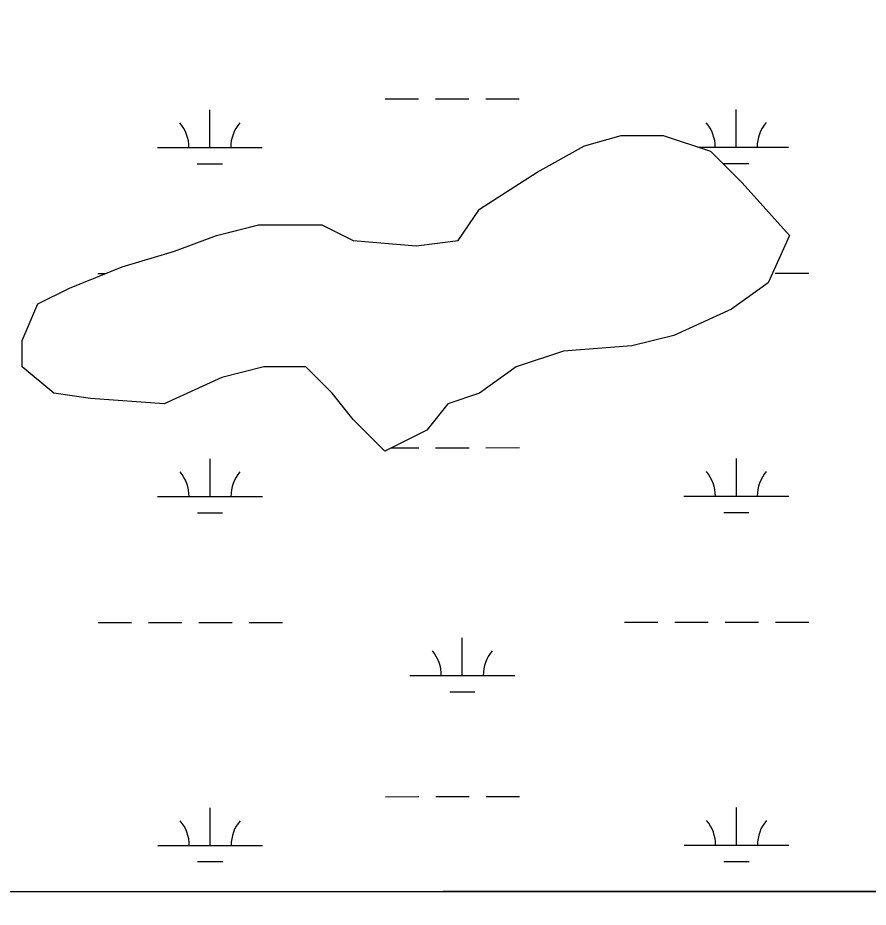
# Model space of a CAD drawing. Extents: x 3279314 to 3317160, y 734079 to 759431.
# Drawn here: x 3312365 to 3313176, y 739456 to 740304 of the extents above; entities that cross this region are included whole.
import ezdxf

# ---------------------------------------------------------------- set-up
doc = ezdxf.new("R2010")
doc.units = 0
for name, color, linetype in [('V-GRID-FRAM', 7, 'Continuous'), ('V-SITE-VEGE', 7, 'Continuous'), ('V-TOPO-SHOR', 7, 'Continuous'), ('V-WETL-SWMP', 7, 'Continuous')]:
    doc.layers.add(name, color=color, linetype=linetype)

msp = doc.modelspace()

# ---------------------------------------------------------------- linework, layer by layer
at = {"layer": 'V-GRID-FRAM'}
msp.add_lwpolyline([(3283455.67, 757641.37), (3314923.72, 757657.39), (3314940.91, 739471.92), (3283456.99, 739455.89), (3283455.67, 757641.37)], dxfattribs=at)
at = {"layer": 'V-SITE-VEGE'}
for p, q in [((3312905.09, 740181.62), (3312940.17, 740191.65)), ((3312940.17, 740191.65), (3312980.25, 740191.65)), ((3312980.25, 740191.65), (3313025.34, 740176.6)), ((3312860, 740156.54), (3312905.09, 740181.62)), ((3313025.34, 740176.6), (3313055.41, 740146.52)), ((3312804.89, 740121.44), (3312860, 740156.54)), ((3313055.41, 740146.52), (3313100.5, 740096.37)), ((3312784.85, 740091.36), (3312804.89, 740121.44)), ((3312554.37, 740096.37), (3312594.46, 740106.4)), ((3312594.46, 740106.4), (3312654.58, 740106.4)), ((3312654.58, 740106.4), (3312684.64, 740091.36)), ((3312514.29, 740081.33), (3312554.37, 740096.37)), ((3313100.5, 740096.37), (3313080.46, 740051.24)), ((3312684.64, 740091.36), (3312744.76, 740086.34)), ((3312744.76, 740086.34), (3312784.85, 740091.36)), ((3312464.19, 740066.29), (3312514.29, 740081.33)), ((3312414.08, 740046.23), (3312464.19, 740066.29)), ((3312384.02, 740031.19), (3312414.08, 740046.23)), ((3313080.46, 740051.24), (3313045.38, 740026.17)), ((3312368.99, 739996.09), (3312384.02, 740031.19)), ((3313045.38, 740026.17), (3312990.27, 740001.1)), ((3312368.99, 739971.02), (3312368.99, 739996.09)), ((3312990.27, 740001.1), (3312950.19, 739991.07)), ((3312885.06, 739986.06), (3312839.96, 739971.02)), ((3312950.19, 739991.07), (3312885.06, 739986.06)), ((3312399.05, 739945.94), (3312368.99, 739971.02)), ((3312599.46, 739971.02), (3312559.38, 739960.99)), ((3312639.55, 739971.02), (3312599.46, 739971.02)), ((3312664.6, 739945.94), (3312639.55, 739971.02)), ((3312839.96, 739971.02), (3312804.89, 739945.94)), ((3312559.38, 739960.99), (3312504.27, 739935.92)), ((3312434.12, 739940.93), (3312399.05, 739945.94)), ((3312684.64, 739920.87), (3312664.6, 739945.94)), ((3312804.89, 739945.94), (3312774.83, 739935.92)), ((3312504.27, 739935.92), (3312434.12, 739940.93)), ((3312774.83, 739935.92), (3312754.79, 739910.84)), ((3312714.7, 739890.79), (3312684.64, 739920.87)), ((3312754.79, 739910.84), (3312714.7, 739890.79)), ((3309488.66, 739469.14), (3313380.8, 739471.12))]:
    msp.add_line(p, q, dxfattribs=at)
at = {"layer": 'V-TOPO-SHOR'}
for p, q in [((3312905.09, 740181.62), (3312940.16, 740191.65)), ((3312905.09, 740181.62), (3312940.16, 740191.65)), ((3312940.16, 740191.65), (3312980.25, 740191.65)), ((3312940.16, 740191.65), (3312980.25, 740191.65)), ((3312980.25, 740191.65), (3313025.34, 740176.6)), ((3312980.25, 740191.65), (3313025.34, 740176.6)), ((3312860, 740156.55), (3312905.09, 740181.62)), ((3312860, 740156.55), (3312905.09, 740181.62)), ((3313025.34, 740176.6), (3313055.4, 740146.52)), ((3313025.34, 740176.6), (3313055.4, 740146.52)), ((3312804.89, 740121.45), (3312860, 740156.55)), ((3312804.89, 740121.45), (3312860, 740156.55)), ((3313055.4, 740146.52), (3313100.49, 740096.37)), ((3313055.4, 740146.52), (3313100.49, 740096.37)), ((3312784.84, 740091.36), (3312804.89, 740121.45)), ((3312784.84, 740091.36), (3312804.89, 740121.45)), ((3312554.37, 740096.37), (3312594.45, 740106.4)), ((3312554.37, 740096.37), (3312594.45, 740106.4)), ((3312594.45, 740106.4), (3312654.58, 740106.4)), ((3312594.45, 740106.4), (3312654.58, 740106.4)), ((3312654.58, 740106.4), (3312684.64, 740091.36)), ((3312654.58, 740106.4), (3312684.64, 740091.36)), ((3312514.29, 740081.33), (3312554.37, 740096.37)), ((3312514.29, 740081.33), (3312554.37, 740096.37)), ((3313100.49, 740096.37), (3313080.45, 740051.25)), ((3313100.49, 740096.37), (3313080.45, 740051.25)), ((3312684.64, 740091.36), (3312744.76, 740086.34)), ((3312684.64, 740091.36), (3312744.76, 740086.34)), ((3312744.76, 740086.34), (3312784.84, 740091.36)), ((3312744.76, 740086.34), (3312784.84, 740091.36)), ((3312464.18, 740066.29), (3312514.29, 740081.33)), ((3312464.18, 740066.29), (3312514.29, 740081.33)), ((3312414.08, 740046.23), (3312464.18, 740066.29)), ((3312414.08, 740046.23), (3312464.18, 740066.29)), ((3312384.02, 740031.19), (3312414.08, 740046.23)), ((3312384.02, 740031.19), (3312414.08, 740046.23)), ((3313080.45, 740051.25), (3313045.38, 740026.17)), ((3313080.45, 740051.25), (3313045.38, 740026.17)), ((3312368.99, 739996.09), (3312384.02, 740031.19)), ((3312368.99, 739996.09), (3312384.02, 740031.19)), ((3313045.38, 740026.17), (3312990.27, 740001.1)), ((3313045.38, 740026.17), (3312990.27, 740001.1)), ((3312368.99, 739971.02), (3312368.99, 739996.09)), ((3312368.99, 739971.02), (3312368.99, 739996.09)), ((3312990.27, 740001.1), (3312950.18, 739991.07)), ((3312990.27, 740001.1), (3312950.18, 739991.07)), ((3312885.05, 739986.06), (3312839.96, 739971.02)), ((3312885.05, 739986.06), (3312839.96, 739971.02)), ((3312950.18, 739991.07), (3312885.05, 739986.06)), ((3312950.18, 739991.07), (3312885.05, 739986.06)), ((3312399.05, 739945.95), (3312368.99, 739971.02)), ((3312399.05, 739945.95), (3312368.99, 739971.02)), ((3312599.46, 739971.02), (3312559.38, 739960.99)), ((3312599.46, 739971.02), (3312559.38, 739960.99)), ((3312639.54, 739971.02), (3312599.46, 739971.02)), ((3312639.54, 739971.02), (3312599.46, 739971.02)), ((3312664.6, 739945.95), (3312639.54, 739971.02)), ((3312664.6, 739945.95), (3312639.54, 739971.02)), ((3312839.96, 739971.02), (3312804.89, 739945.95)), ((3312839.96, 739971.02), (3312804.89, 739945.95)), ((3312559.38, 739960.99), (3312504.27, 739935.92)), ((3312559.38, 739960.99), (3312504.27, 739935.92)), ((3312434.12, 739940.93), (3312399.05, 739945.95)), ((3312434.12, 739940.93), (3312399.05, 739945.95)), ((3312684.64, 739920.87), (3312664.6, 739945.95)), ((3312684.64, 739920.87), (3312664.6, 739945.95)), ((3312804.89, 739945.95), (3312774.82, 739935.92)), ((3312804.89, 739945.95), (3312774.82, 739935.92)), ((3312504.27, 739935.92), (3312434.12, 739940.93)), ((3312504.27, 739935.92), (3312434.12, 739940.93)), ((3312774.82, 739935.92), (3312754.78, 739910.84)), ((3312774.82, 739935.92), (3312754.78, 739910.84)), ((3312714.7, 739890.79), (3312684.64, 739920.87)), ((3312714.7, 739890.79), (3312684.64, 739920.87)), ((3312754.78, 739910.84), (3312714.7, 739890.79)), ((3312754.78, 739910.84), (3312714.7, 739890.79))]:
    msp.add_line(p, q, dxfattribs=at)
at = {"layer": 'V-WETL-SWMP'}
for p, q in [((3312714.94, 740226.63), (3312746.94, 740226.64)), ((3312762.94, 740226.65), (3312794.94, 740226.67)), ((3312810.94, 740226.68), (3312842.94, 740226.69)), ((3312547.89, 740180.11), (3312547.88, 740216.11)), ((3313049.8, 740180.37), (3313049.78, 740216.37)), ((3312905.09, 740181.62), (3312940.16, 740191.65)), ((3312905.09, 740181.62), (3312940.16, 740191.65)), ((3312940.16, 740191.65), (3312980.25, 740191.65)), ((3312940.16, 740191.65), (3312980.25, 740191.65)), ((3312980.25, 740191.65), (3313025.34, 740176.6)), ((3312980.25, 740191.65), (3313025.34, 740176.6)), ((3312497.9, 740180.09), (3312597.89, 740180.14)), ((3312860, 740156.55), (3312905.09, 740181.62)), ((3312860, 740156.55), (3312905.09, 740181.62)), ((3313014.11, 740180.35), (3313099.8, 740180.39)), ((3313025.34, 740176.6), (3313055.4, 740146.52)), ((3313025.34, 740176.6), (3313055.4, 740146.52)), ((3312535.9, 740164.68), (3312559.9, 740164.69)), ((3313037.81, 740164.93), (3313061.81, 740164.94)), ((3312804.89, 740121.45), (3312860, 740156.55)), ((3312804.89, 740121.45), (3312860, 740156.55)), ((3313055.4, 740146.52), (3313100.49, 740096.37)), ((3313055.4, 740146.52), (3313100.49, 740096.37)), ((3312784.84, 740091.36), (3312804.89, 740121.45)), ((3312784.84, 740091.36), (3312804.89, 740121.45)), ((3312554.37, 740096.37), (3312594.45, 740106.4)), ((3312554.37, 740096.37), (3312594.45, 740106.4)), ((3312594.45, 740106.4), (3312654.58, 740106.4)), ((3312594.45, 740106.4), (3312654.58, 740106.4)), ((3312654.58, 740106.4), (3312684.64, 740091.36)), ((3312654.58, 740106.4), (3312684.64, 740091.36)), ((3312514.29, 740081.33), (3312554.37, 740096.37)), ((3312514.29, 740081.33), (3312554.37, 740096.37)), ((3313100.49, 740096.37), (3313080.45, 740051.25)), ((3313100.49, 740096.37), (3313080.45, 740051.25)), ((3312684.64, 740091.36), (3312744.76, 740086.34)), ((3312684.64, 740091.36), (3312744.76, 740086.34)), ((3312744.76, 740086.34), (3312784.84, 740091.36)), ((3312744.76, 740086.34), (3312784.84, 740091.36)), ((3312464.18, 740066.29), (3312514.29, 740081.33)), ((3312464.18, 740066.29), (3312514.29, 740081.33)), ((3312414.08, 740046.23), (3312464.18, 740066.29)), ((3312414.08, 740046.23), (3312464.18, 740066.29)), ((3312441.11, 740059.99), (3312448.45, 740059.99)), ((3313087.02, 740060.32), (3313119.02, 740060.33)), ((3312384.02, 740031.19), (3312414.08, 740046.23)), ((3312384.02, 740031.19), (3312414.08, 740046.23)), ((3313080.45, 740051.25), (3313045.38, 740026.17)), ((3313080.45, 740051.25), (3313045.38, 740026.17)), ((3312368.99, 739996.09), (3312384.02, 740031.19)), ((3312368.99, 739996.09), (3312384.02, 740031.19)), ((3313045.38, 740026.17), (3312990.27, 740001.1)), ((3313045.38, 740026.17), (3312990.27, 740001.1)), ((3312368.99, 739971.02), (3312368.99, 739996.09)), ((3312368.99, 739971.02), (3312368.99, 739996.09)), ((3312990.27, 740001.1), (3312950.18, 739991.07)), ((3312990.27, 740001.1), (3312950.18, 739991.07)), ((3312885.05, 739986.06), (3312839.96, 739971.02)), ((3312885.05, 739986.06), (3312839.96, 739971.02)), ((3312950.18, 739991.07), (3312885.05, 739986.06)), ((3312950.18, 739991.07), (3312885.05, 739986.06)), ((3312399.05, 739945.95), (3312368.99, 739971.02)), ((3312399.05, 739945.95), (3312368.99, 739971.02)), ((3312599.46, 739971.02), (3312559.38, 739960.99)), ((3312599.46, 739971.02), (3312559.38, 739960.99)), ((3312639.54, 739971.02), (3312599.46, 739971.02)), ((3312639.54, 739971.02), (3312599.46, 739971.02)), ((3312664.6, 739945.95), (3312639.54, 739971.02)), ((3312664.6, 739945.95), (3312639.54, 739971.02)), ((3312839.96, 739971.02), (3312804.89, 739945.95)), ((3312839.96, 739971.02), (3312804.89, 739945.95)), ((3312559.38, 739960.99), (3312504.27, 739935.92)), ((3312559.38, 739960.99), (3312504.27, 739935.92)), ((3312434.12, 739940.93), (3312399.05, 739945.95)), ((3312434.12, 739940.93), (3312399.05, 739945.95)), ((3312684.64, 739920.87), (3312664.6, 739945.95)), ((3312684.64, 739920.87), (3312664.6, 739945.95)), ((3312804.89, 739945.95), (3312774.82, 739935.92)), ((3312804.89, 739945.95), (3312774.82, 739935.92)), ((3312504.27, 739935.92), (3312434.12, 739940.93)), ((3312504.27, 739935.92), (3312434.12, 739940.93)), ((3312774.82, 739935.92), (3312754.78, 739910.84)), ((3312774.82, 739935.92), (3312754.78, 739910.84)), ((3312714.7, 739890.79), (3312684.64, 739920.87)), ((3312714.7, 739890.79), (3312684.64, 739920.87)), ((3312754.78, 739910.84), (3312714.7, 739890.79)), ((3312754.78, 739910.84), (3312714.7, 739890.79)), ((3312721.03, 739893.96), (3312747.1, 739893.97)), ((3312763.1, 739893.98), (3312795.1, 739893.99)), ((3312811.1, 739894), (3312843.1, 739894.02)), ((3312548.06, 739847.44), (3312548.05, 739883.44)), ((3313049.97, 739847.69), (3313049.95, 739883.69)), ((3312498.06, 739847.41), (3312598.06, 739847.46)), ((3312999.97, 739847.67), (3313099.97, 739847.72)), ((3312536.07, 739832), (3312560.07, 739832.01)), ((3313037.98, 739832.26), (3313061.98, 739832.27)), ((3312441.28, 739727.31), (3312473.28, 739727.33)), ((3312489.28, 739727.34), (3312521.28, 739727.35)), ((3312537.28, 739727.36), (3312569.28, 739727.38)), ((3312585.28, 739727.39), (3312617.28, 739727.4)), ((3312943.19, 739727.57), (3312975.19, 739727.58)), ((3312991.19, 739727.59), (3313023.19, 739727.61)), ((3313039.19, 739727.62), (3313071.19, 739727.63)), ((3313087.19, 739727.64), (3313119.19, 739727.66)), ((3312788.62, 739676.75), (3312788.6, 739712.75)), ((3312738.62, 739676.72), (3312838.62, 739676.77)), ((3312776.63, 739661.31), (3312800.63, 739661.32)), ((3312715.27, 739561.28), (3312747.27, 739561.29)), ((3312763.27, 739561.3), (3312795.27, 739561.32)), ((3312811.27, 739561.33), (3312843.27, 739561.34)), ((3312548.23, 739514.76), (3312548.22, 739550.76)), ((3313050.14, 739515.02), (3313050.12, 739551.02)), ((3312498.23, 739514.74), (3312598.23, 739514.79)), ((3313000.14, 739514.99), (3313100.14, 739515.04)), ((3312536.24, 739499.33), (3312560.24, 739499.34)), ((3313038.15, 739499.58), (3313062.15, 739499.59)), ((3309660.93, 739469.23), (3313380.8, 739471.12)), ((3309660.93, 739469.23), (3313380.8, 739471.12))]:
    msp.add_line(p, q, dxfattribs=at)
for centre, start, end in [((3312492.65, 740180.56), 359.25735, 40.801), ((3312603.14, 740180.62), 139.25734, 180.801), ((3312994.56, 740180.81), 359.25735, 40.801), ((3313105.05, 740180.87), 139.25734, 180.801), ((3312492.82, 739847.88), 359.25735, 40.801), ((3312603.31, 739847.94), 139.25734, 180.801), ((3312994.73, 739848.14), 359.25735, 40.801), ((3313105.21, 739848.2), 139.25734, 180.801), ((3312733.38, 739677.19), 359.25735, 40.801), ((3312843.87, 739677.25), 139.25734, 180.801), ((3312492.99, 739515.21), 359.25735, 40.801), ((3312603.48, 739515.27), 139.25734, 180.801), ((3312994.9, 739515.46), 359.25735, 40.801), ((3313105.38, 739515.52), 139.25734, 180.801)]:
    msp.add_arc(centre, 35.25, start, end, dxfattribs=at)

doc.saveas('drawing.dxf')
